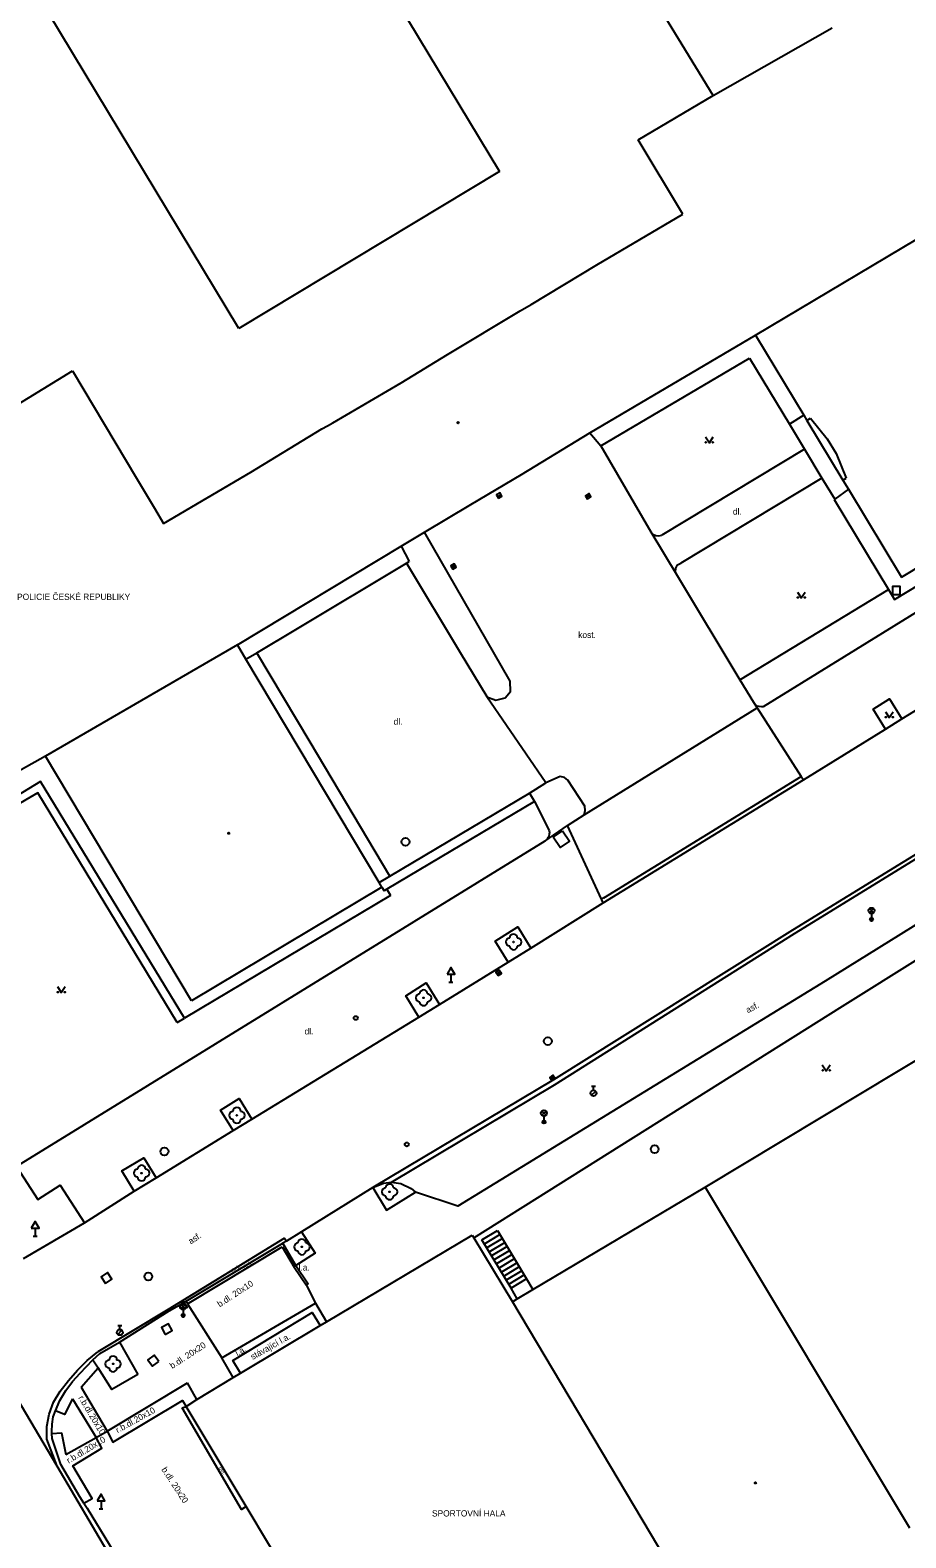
# Model space of a CAD drawing. Extents: x -599770 to -598493, y -1162076 to -1159209.
# Drawn here: x -598664.6 to -598608.7, y -1159750.8 to -1159654.4 of the extents above; entities that cross this region are included whole.
import ezdxf

# ---------------------------------------------------------------- set-up
doc = ezdxf.new("R2010")
doc.units = 0
doc.layers.add('Podklad', color=7, linetype='Continuous')

msp = doc.modelspace()

# ---------------------------------------------------------------- linework, layer by layer
at = {"layer": 'Podklad'}
for p, q in [((-598634.768, -1159684.223), (-598634.552, -1159684.097)), ((-598629.086, -1159684.277), (-598628.874, -1159684.143)), ((-598637.689, -1159688.752), (-598637.471, -1159688.628)), ((-598611.023, -1159710.82), (-598610.758, -1159710.555)), ((-598611.023, -1159710.555), (-598610.758, -1159710.82)), ((-598610.89, -1159710.875), (-598610.89, -1159711.25)), ((-598637.75, -1159714.751), (-598637.75, -1159715.26)), ((-598634.806, -1159714.736), (-598634.594, -1159714.604)), ((-598637.875, -1159715.26), (-598637.625, -1159715.26)), ((-598631.375, -1159721.448), (-598631.165, -1159721.312)), ((-598628.769, -1159722.486), (-598628.504, -1159722.221)), ((-598628.765, -1159721.913), (-598628.515, -1159721.913)), ((-598628.64, -1159722.163), (-598628.64, -1159721.913)), ((-598631.942, -1159723.77), (-598631.677, -1159723.505)), ((-598631.942, -1159723.505), (-598631.677, -1159723.77)), ((-598631.81, -1159723.825), (-598631.81, -1159724.2)), ((-598664.31, -1159730.991), (-598664.31, -1159731.5)), ((-598664.435, -1159731.5), (-598664.185, -1159731.5)), ((-598654.983, -1159736.13), (-598654.718, -1159735.865)), ((-598654.983, -1159735.865), (-598654.718, -1159736.13)), ((-598654.85, -1159736.051), (-598654.85, -1159736.56)), ((-598654.975, -1159736.56), (-598654.725, -1159736.56)), ((-598654.85, -1159736.185), (-598654.85, -1159736.56)), ((-598659.029, -1159737.776), (-598658.764, -1159737.511)), ((-598659.025, -1159737.203), (-598658.775, -1159737.203)), ((-598658.9, -1159737.453), (-598658.9, -1159737.203)), ((-598660.1, -1159748.411), (-598660.1, -1159748.92)), ((-598660.225, -1159748.92), (-598659.975, -1159748.92))]:
    msp.add_line(p, q, dxfattribs=at)
for points in [[(-598652.14, -1159634.44), (-598634.65, -1159663.45)], [(-598621, -1159658.59), (-598635.16, -1159635.42)], [(-598651.3, -1159673.48), (-598668.77, -1159644.51)], [(-598621, -1159658.59), (-598613.41, -1159654.26)], [(-598625.8, -1159661.43), (-598621, -1159658.59)], [(-598622.94, -1159666.17), (-598625.8, -1159661.43)], [(-598634.65, -1159663.45), (-598651.3, -1159673.48)], [(-598628.44, -1159669.41), (-598622.94, -1159666.17)], [(-598618.3, -1159673.91), (-598606.13, -1159666.67)], [(-598632.63, -1159671.94), (-598628.44, -1159669.41)], [(-598637.97, -1159675.15), (-598633.32, -1159672.35)], [(-598633.32, -1159672.35), (-598632.63, -1159671.94)], [(-598628.87, -1159680.15), (-598618.3, -1159673.91)], [(-598618.3, -1159673.91), (-598615.21, -1159679.03)], [(-598640.92, -1159676.96), (-598637.97, -1159675.15)], [(-598628.17, -1159680.99), (-598618.67, -1159675.38)], [(-598618.67, -1159675.38), (-598616.13, -1159679.59)], [(-598666.62, -1159679.07), (-598661.93, -1159676.19)], [(-598661.93, -1159676.19), (-598657.84, -1159683.05)], [(-598645.3, -1159679.5), (-598640.92, -1159676.96)], [(-598615.21, -1159679.03), (-598616.13, -1159679.59)], [(-598615.21, -1159679.03), (-598615.01, -1159679.36)], [(-598615.01, -1159679.36), (-598614.79, -1159679.22)], [(-598614.79, -1159679.22), (-598613.71, -1159680.53)], [(-598650.54, -1159682.67), (-598645.99, -1159679.9)], [(-598645.99, -1159679.9), (-598645.64, -1159679.7)], [(-598645.64, -1159679.7), (-598645.3, -1159679.5)], [(-598633.24, -1159682.81), (-598628.87, -1159680.15)], [(-598633.24, -1159682.81), (-598628.87, -1159680.15)], [(-598628.87, -1159680.15), (-598628.17, -1159680.99)], [(-598616.13, -1159679.59), (-598615.16, -1159681.19)], [(-598615.01, -1159679.36), (-598612.71, -1159683.18)], [(-598628.17, -1159680.99), (-598624.98, -1159686.47)], [(-598615.16, -1159681.19), (-598624.28, -1159686.69)], [(-598621.49, -1159680.405), (-598621.24, -1159680.78), (-598620.99, -1159680.405)], [(-598615.16, -1159681.19), (-598614.05, -1159683.04)], [(-598613.71, -1159680.53), (-598613.14, -1159681.48)], [(-598592.5, -1159682.02), (-598617.8, -1159697.66)], [(-598613.14, -1159681.48), (-598612.5, -1159683.05)], [(-598608.98, -1159689.37), (-598596.85, -1159682.06)], [(-598657.84, -1159683.05), (-598656.68, -1159684.97)], [(-598656.11, -1159685.94), (-598650.54, -1159682.67)], [(-598636.48, -1159684.72), (-598633.24, -1159682.81)], [(-598614.05, -1159683.04), (-598623.06, -1159688.47)], [(-598614.05, -1159683.04), (-598613.24, -1159684.38)], [(-598613.27, -1159684.4), (-598609.8, -1159690.17), (-598609.41, -1159690.81), (-598595.45, -1159682.34)], [(-598612.71, -1159683.18), (-598612.5, -1159683.05)], [(-598612.36, -1159683.76), (-598613.24, -1159684.38)], [(-598612.71, -1159683.18), (-598612.36, -1159683.76)], [(-598612.36, -1159683.76), (-598608.98, -1159689.37)], [(-598656.68, -1159684.97), (-598656.11, -1159685.94)], [(-598640.93, -1159687.39), (-598639.44, -1159686.5), (-598636.48, -1159684.72)], [(-598640.93, -1159687.39), (-598639.44, -1159686.5), (-598636.48, -1159684.72)], [(-598613.24, -1159684.38), (-598613.27, -1159684.4)], [(-598635.461, -1159697.013), (-598634.874, -1159697.245), (-598634.277, -1159697.09), (-598633.939, -1159696.674), (-598633.965, -1159696.024), (-598639.44, -1159686.5)], [(-598624.98, -1159686.47), (-598624.85, -1159686.62), (-598624.67, -1159686.72), (-598624.47, -1159686.74), (-598624.28, -1159686.69)], [(-598624.98, -1159686.47), (-598623.31, -1159689.26)], [(-598651.39, -1159693.69), (-598640.93, -1159687.39)], [(-598640.93, -1159687.39), (-598640.41, -1159688.37)], [(-598647.55, -1159692.65), (-598640.58, -1159688.47), (-598640.41, -1159688.37)], [(-598640.58, -1159688.47), (-598637.15, -1159694.19), (-598635.46, -1159697.01)], [(-598623.31, -1159689.26), (-598623.41, -1159689.04), (-598623.39, -1159688.8), (-598623.27, -1159688.59), (-598623.06, -1159688.47)], [(-598623.31, -1159689.26), (-598619.29, -1159695.94), (-598618.43, -1159697.37)], [(-598619.29, -1159695.94), (-598609.8, -1159690.17)], [(-598615.62, -1159690.325), (-598615.37, -1159690.7), (-598615.12, -1159690.325)], [(-598650.15, -1159694.21), (-598647.55, -1159692.65)], [(-598651.39, -1159693.69), (-598663.64, -1159700.81)], [(-598650.84, -1159694.62), (-598651.39, -1159693.69)], [(-598650.84, -1159694.62), (-598650.15, -1159694.21)], [(-598642.33, -1159708.89), (-598650.84, -1159694.62)], [(-598646.75, -1159699.91), (-598650.15, -1159694.21)], [(-598608.94, -1159698.42), (-598604.4, -1159695.64)], [(-598631.68, -1159702.51), (-598635.461, -1159697.013)], [(-598618.31, -1159697.52), (-598618.43, -1159697.37)], [(-598618.43, -1159697.37), (-598618.2, -1159697.73), (-598615.38, -1159702.12)], [(-598618.18, -1159697.62), (-598618.31, -1159697.52)], [(-598618.07, -1159697.65), (-598618.18, -1159697.62)], [(-598610, -1159699.09), (-598610.79, -1159697.81), (-598609.73, -1159697.15), (-598608.94, -1159698.42)], [(-598629.247, -1159704.571), (-598618.2, -1159697.73)], [(-598617.92, -1159697.67), (-598618.07, -1159697.65)], [(-598617.8, -1159697.66), (-598617.92, -1159697.67)], [(-598610, -1159697.975), (-598609.75, -1159698.35), (-598609.5, -1159697.975)], [(-598610, -1159699.09), (-598608.94, -1159698.42)], [(-598615.24, -1159702.33), (-598610, -1159699.09)], [(-598641.65, -1159708.48), (-598646.75, -1159699.91)], [(-598663.64, -1159700.81), (-598666.42, -1159702.37)], [(-598654.32, -1159716.45), (-598663.64, -1159700.81)], [(-598641.55, -1159728.05), (-598631.13, -1159721.82), (-598615.81, -1159712.14), (-598598.15, -1159701.28)], [(-598598.27, -1159701.06), (-598615.94, -1159711.93), (-598631.19, -1159721.5)], [(-598654.77, -1159717.57), (-598663.96, -1159702.43), (-598670.39, -1159706.35)], [(-598629.247, -1159704.571), (-598629.169, -1159704.286), (-598629.193, -1159704.014), (-598630.292, -1159702.341), (-598630.492, -1159702.172), (-598630.769, -1159702.106), (-598631.68, -1159702.51)], [(-598628.02, -1159710.19), (-598615.24, -1159702.33)], [(-598627.98, -1159709.87), (-598615.38, -1159702.12)], [(-598615.38, -1159702.12), (-598615.24, -1159702.33)], [(-598655.23, -1159717.84), (-598664.14, -1159703.15), (-598670.2, -1159706.69)], [(-598641.65, -1159708.48), (-598632.74, -1159703.17)], [(-598632.74, -1159703.17), (-598631.68, -1159702.51)], [(-598632.74, -1159703.17), (-598632.42, -1159703.71)], [(-598632.42, -1159703.71), (-598641.84, -1159709.32)], [(-598596.09, -1159704.26), (-598598.74, -1159705.79), (-598613.85, -1159715.2), (-598637.3, -1159729.57), (-598640.02, -1159728.69)], [(-598632.42, -1159703.71), (-598631.51, -1159705.48), (-598631.47, -1159705.59), (-598631.45, -1159705.7), (-598631.47, -1159705.81), (-598631.49, -1159705.93), (-598631.55, -1159706.02), (-598631.61, -1159706.11), (-598631.76, -1159706.24)], [(-598631.76, -1159706.24), (-598630.3, -1159705.24)], [(-598630.3, -1159705.24), (-598629.247, -1159704.571)], [(-598628.02, -1159710.19), (-598628.112, -1159709.991), (-598628.126, -1159709.96), (-598630.3, -1159705.24)], [(-598631.76, -1159706.24), (-598665.49, -1159727.05)], [(-598630.62, -1159705.59), (-598630.17, -1159706.24), (-598630.77, -1159706.65), (-598631.22, -1159706)], [(-598631.22, -1159706), (-598630.62, -1159705.59)], [(-598636.29, -1159731.59), (-598612.74, -1159716.8), (-598597.72, -1159707.4), (-598597.49, -1159707.22), (-598596.41, -1159706.96), (-598595.6, -1159706.93), (-598594.96, -1159707.02), (-598594.46, -1159707.22), (-598593.57, -1159707.7)], [(-598642.16, -1159709.18), (-598654.32, -1159716.45)], [(-598642.33, -1159708.89), (-598641.65, -1159708.48)], [(-598642.16, -1159709.18), (-598642.33, -1159708.89)], [(-598642.16, -1159709.18), (-598642.02, -1159709.42)], [(-598641.6, -1159709.72), (-598654.77, -1159717.57)], [(-598641.84, -1159709.32), (-598642.02, -1159709.42)], [(-598641.84, -1159709.32), (-598641.6, -1159709.72)], [(-598627.98, -1159709.87), (-598628.126, -1159709.96)], [(-598632.64, -1159713.08), (-598628.02, -1159710.19)], [(-598621.52, -1159728.36), (-598591.9, -1159710.54)], [(-598634.1, -1159713.98), (-598634.93, -1159712.64), (-598633.48, -1159711.72), (-598632.64, -1159713.08)], [(-598638.48, -1159716.68), (-598634.1, -1159713.98)], [(-598634.1, -1159713.98), (-598632.64, -1159713.08)], [(-598662.89, -1159715.545), (-598662.64, -1159715.92), (-598662.39, -1159715.545)], [(-598639.8, -1159717.49), (-598640.63, -1159716.14), (-598639.33, -1159715.3), (-598638.48, -1159716.68)], [(-598639.8, -1159717.49), (-598638.48, -1159716.68)], [(-598655.23, -1159717.84), (-598654.77, -1159717.57)], [(-598650.46, -1159724.02), (-598639.8, -1159717.49)], [(-598614.03, -1159720.545), (-598613.78, -1159720.92), (-598613.53, -1159720.545)], [(-598631.19, -1159721.5), (-598642.73, -1159728.39)], [(-598651.66, -1159724.75), (-598652.47, -1159723.43), (-598651.27, -1159722.69), (-598650.46, -1159724.02)], [(-598651.66, -1159724.75), (-598650.46, -1159724.02)], [(-598656.58, -1159727.76), (-598651.66, -1159724.75)], [(-598657.98, -1159728.62), (-598658.77, -1159727.32), (-598657.37, -1159726.48), (-598656.58, -1159727.76)], [(-598665.49, -1159727.05), (-598664.14, -1159729.14), (-598662.71, -1159728.24), (-598661.15, -1159730.65)], [(-598657.98, -1159728.62), (-598656.58, -1159727.76)], [(-598642.73, -1159728.39), (-598647.29, -1159731.21)], [(-598642.73, -1159728.39), (-598642.05, -1159728.11), (-598641.55, -1159728.05)], [(-598642.73, -1159728.39), (-598641.87, -1159729.84), (-598640.02, -1159728.69)], [(-598641.55, -1159728.05), (-598640.96, -1159728.13), (-598640.3, -1159728.45), (-598640.02, -1159728.69)], [(-598632.51, -1159734.9), (-598621.52, -1159728.36)], [(-598621.52, -1159728.36), (-598608.45, -1159750.13)], [(-598661.15, -1159730.65), (-598657.98, -1159728.62)], [(-598665.05, -1159732.93), (-598661.15, -1159730.65)], [(-598647.29, -1159731.21), (-598648.26, -1159731.81), (-598648.49, -1159731.95)], [(-598647.29, -1159731.21), (-598646.42, -1159732.59), (-598647.66, -1159733.37), (-598648.49, -1159731.95)], [(-598635.77, -1159731.73), (-598634.77, -1159731.13)], [(-598634.77, -1159731.13), (-598634.71, -1159731.23), (-598632.92, -1159734.21)], [(-598662.91, -1159746.19), (-598671.3, -1159732.03)], [(-598648.39, -1159731.63), (-598655.81, -1159736.17), (-598660.31, -1159738.89)], [(-598654.67, -1159735.64), (-598648.49, -1159731.95)], [(-598654.58, -1159735.81), (-598648.52, -1159732.17)], [(-598648.52, -1159732.17), (-598647.76, -1159733.48)], [(-598648.39, -1159731.63), (-598648.26, -1159731.81)], [(-598645.69, -1159736.96), (-598636.39, -1159731.42)], [(-598636.39, -1159731.42), (-598636.29, -1159731.59)], [(-598636.29, -1159731.59), (-598633.82, -1159735.69)], [(-598633.91, -1159734.81), (-598635.77, -1159731.73)], [(-598635.61, -1159731.99), (-598634.62, -1159731.39)], [(-598634.46, -1159731.64), (-598635.46, -1159732.24)], [(-598635.3, -1159732.5), (-598634.31, -1159731.9)], [(-598634.15, -1159732.16), (-598635.15, -1159732.76)], [(-598635, -1159733.01), (-598634, -1159732.41)], [(-598633.84, -1159732.67), (-598634.84, -1159733.27)], [(-598634.69, -1159733.53), (-598633.69, -1159732.93)], [(-598633.53, -1159733.19), (-598634.53, -1159733.79)], [(-598647.76, -1159733.48), (-598647.66, -1159733.37)], [(-598647.76, -1159733.48), (-598647, -1159734.61)], [(-598647.66, -1159733.37), (-598646.87, -1159734.54), (-598647, -1159734.61)], [(-598634.38, -1159734.04), (-598633.38, -1159733.44)], [(-598633.23, -1159733.7), (-598634.22, -1159734.3)], [(-598634.06, -1159734.56), (-598633.07, -1159733.96)], [(-598632.92, -1159734.21), (-598633.91, -1159734.81)], [(-598632.92, -1159734.21), (-598632.51, -1159734.9)], [(-598647, -1159734.61), (-598646.4, -1159735.78)], [(-598633.51, -1159735.5), (-598633.91, -1159734.81)], [(-598633.51, -1159735.5), (-598632.51, -1159734.9)], [(-598660.62, -1159739.4), (-598660.17, -1159738.99), (-598658.92, -1159738.27), (-598655.74, -1159736.27), (-598654.67, -1159735.64)], [(-598654.67, -1159735.64), (-598654.58, -1159735.81)], [(-598654.58, -1159735.81), (-598652.38, -1159739.26)], [(-598651.65, -1159740.52), (-598652.38, -1159739.26), (-598646.4, -1159735.78)], [(-598646.4, -1159735.78), (-598645.69, -1159736.96)], [(-598633.82, -1159735.69), (-598633.51, -1159735.5)], [(-598633.82, -1159735.69), (-598616.24, -1159765.26)], [(-598651.19, -1159740.24), (-598651.68, -1159739.45), (-598646.61, -1159736.37), (-598646.1, -1159737.2)], [(-598646.1, -1159737.2), (-598645.69, -1159736.96)], [(-598651.65, -1159740.52), (-598651.19, -1159740.24), (-598646.1, -1159737.2)], [(-598660.98, -1159739.45), (-598660.31, -1159738.89)], [(-598658.92, -1159738.27), (-598657.75, -1159740.34)], [(-598661.6, -1159740.06), (-598660.98, -1159739.45)], [(-598661.43, -1159740.25), (-598660.62, -1159739.4)], [(-598661.37, -1159741.14), (-598660.28, -1159739.91)], [(-598660.62, -1159739.4), (-598660.28, -1159739.91)], [(-598657.75, -1159740.34), (-598659.4, -1159741.3), (-598660.28, -1159739.91)], [(-598662.72, -1159741.99), (-598662.35, -1159741.36), (-598661.92, -1159740.78), (-598661.43, -1159740.25)], [(-598662.71, -1159741.41), (-598662.18, -1159740.72), (-598661.6, -1159740.06)], [(-598659.71, -1159743.95), (-598654.57, -1159740.87)], [(-598653.97, -1159741.93), (-598654.57, -1159740.87)], [(-598653.97, -1159741.93), (-598651.65, -1159740.52)], [(-598663.13, -1159742.1), (-598662.71, -1159741.41)], [(-598661.93, -1159741.89), (-598662.44, -1159742.89), (-598663.01, -1159742.65)], [(-598661.93, -1159741.89), (-598660.42, -1159744.36)], [(-598661.37, -1159741.14), (-598659.71, -1159743.95)], [(-598654.67, -1159742.39), (-598653.97, -1159741.93)], [(-598663.56, -1159744.47), (-598663.57, -1159743.66), (-598663.42, -1159742.86), (-598663.13, -1159742.1)], [(-598663.16, -1159743.04), (-598663.01, -1159742.65)], [(-598663.01, -1159742.65), (-598662.72, -1159741.99)], [(-598661.2, -1159748.55), (-598660.67, -1159748.25), (-598661.9, -1159746.17), (-598660.04, -1159745.04), (-598660.42, -1159744.36), (-598659.71, -1159743.95), (-598659.35, -1159744.65), (-598654.89, -1159742), (-598654.67, -1159742.39)], [(-598654.91, -1159742.46), (-598654.67, -1159742.39)], [(-598650.82, -1159748.78), (-598651.12, -1159748.97), (-598654.91, -1159742.46)], [(-598650.82, -1159748.78), (-598654.67, -1159742.39)], [(-598663.21, -1159744.43), (-598663.24, -1159744.11), (-598663.25, -1159743.97), (-598663.23, -1159743.5), (-598663.16, -1159743.04)], [(-598647.68, -1159771.43), (-598658.39, -1159753.86), (-598662.91, -1159746.19), (-598663.56, -1159744.47)], [(-598663.24, -1159744.11), (-598662.62, -1159744.06), (-598662.34, -1159745.44)], [(-598661.46, -1159748.15), (-598662.66, -1159746.08), (-598663.21, -1159744.43)], [(-598662.34, -1159745.44), (-598660.42, -1159744.36)], [(-598661.2, -1159748.55), (-598661.46, -1159748.15)], [(-598661.2, -1159748.55), (-598660.99, -1159748.88), (-598658.13, -1159753.57), (-598657.88, -1159754)], [(-598639.42, -1159767.85), (-598650.82, -1159748.78)]]:
    msp.add_lwpolyline(points, dxfattribs=at)
for points in [[(-598634.705, -1159684.331), (-598634.489, -1159684.205), (-598634.614, -1159683.989), (-598634.831, -1159684.114)], [(-598629.019, -1159684.383), (-598628.807, -1159684.249), (-598628.941, -1159684.037), (-598629.153, -1159684.171)], [(-598637.627, -1159688.86), (-598637.41, -1159688.737), (-598637.533, -1159688.52), (-598637.75, -1159688.643)], [(-598609.55, -1159690.48), (-598609.05, -1159690.48), (-598609.05, -1159689.98), (-598609.55, -1159689.98)], [(-598638, -1159714.751), (-598637.5, -1159714.751), (-598637.75, -1159714.318)], [(-598634.74, -1159714.842), (-598634.528, -1159714.71), (-598634.66, -1159714.498), (-598634.872, -1159714.63)], [(-598631.307, -1159721.553), (-598631.097, -1159721.417), (-598631.233, -1159721.207), (-598631.443, -1159721.343)], [(-598664.56, -1159730.991), (-598664.06, -1159730.991), (-598664.31, -1159730.558)], [(-598659.821, -1159734.516), (-598659.404, -1159734.241), (-598659.679, -1159733.824), (-598660.096, -1159734.099)], [(-598655.1, -1159736.051), (-598654.6, -1159736.051), (-598654.85, -1159735.618)], [(-598656.001, -1159737.769), (-598655.561, -1159737.531), (-598655.799, -1159737.091), (-598656.239, -1159737.329)], [(-598656.411, -1159739.506), (-598656.704, -1159739.101), (-598657.109, -1159739.394), (-598656.816, -1159739.799)], [(-598660.35, -1159748.411), (-598659.85, -1159748.411), (-598660.1, -1159747.978)]]:
    msp.add_lwpolyline(points, close=True, dxfattribs=at)
for centre, radius in [((-598637.29, -1159679.5), 0.045), ((-598637.29, -1159679.5), 0.0199), ((-598621.465, -1159680.755), 0.025), ((-598621.015, -1159680.755), 0.025), ((-598615.595, -1159690.675), 0.025), ((-598615.145, -1159690.675), 0.025), ((-598609.975, -1159698.325), 0.025), ((-598609.525, -1159698.325), 0.025), ((-598651.94, -1159705.74), 0.045), ((-598651.94, -1159705.74), 0.0199), ((-598640.65, -1159706.29), 0.25), ((-598610.89, -1159710.688), 0.188), ((-598610.89, -1159711.25), 0.1), ((-598610.89, -1159711.25), 0.0723), ((-598610.89, -1159711.25), 0.0438), ((-598633.75, -1159712.69), 0.025), ((-598662.865, -1159715.895), 0.025), ((-598662.415, -1159715.895), 0.025), ((-598639.5, -1159716.26), 0.025), ((-598643.83, -1159717.55), 0.125), ((-598631.56, -1159719.03), 0.25), ((-598614.005, -1159720.895), 0.025), ((-598613.555, -1159720.895), 0.025), ((-598628.64, -1159722.35), 0.188), ((-598631.81, -1159723.637), 0.188), ((-598651.42, -1159723.77), 0.025), ((-598631.81, -1159724.2), 0.1), ((-598631.81, -1159724.2), 0.0723), ((-598631.81, -1159724.2), 0.0438), ((-598640.57, -1159725.63), 0.125), ((-598656.05, -1159726.08), 0.25), ((-598624.74, -1159725.93), 0.25), ((-598657.51, -1159727.46), 0.025), ((-598641.67, -1159728.66), 0.025), ((-598647.27, -1159732.18), 0.025), ((-598657.08, -1159734.07), 0.25), ((-598654.85, -1159735.997), 0.188), ((-598654.85, -1159736.56), 0.1), ((-598654.85, -1159736.56), 0.0723), ((-598654.85, -1159736.56), 0.0438), ((-598658.9, -1159737.64), 0.188), ((-598659.33, -1159739.66), 0.025), ((-598618.3, -1159747.26), 0.045), ((-598618.3, -1159747.26), 0.0199)]:
    msp.add_circle(centre, radius, dxfattribs=at)
for centre, start, end in [((-598634, -1159712.69), 90, 270), ((-598633.75, -1159712.44), 0, 180), ((-598633.75, -1159712.94), 180, 0), ((-598633.5, -1159712.69), 270, 90), ((-598639.5, -1159716.01), 0, 180), ((-598639.75, -1159716.26), 90, 270), ((-598639.5, -1159716.51), 180, 0), ((-598639.25, -1159716.26), 270, 90), ((-598651.67, -1159723.77), 90, 270), ((-598651.42, -1159723.52), 0, 180), ((-598651.17, -1159723.77), 270, 90), ((-598651.42, -1159724.02), 180, 0), ((-598657.76, -1159727.46), 90, 270), ((-598657.51, -1159727.21), 0, 180), ((-598657.26, -1159727.46), 270, 90), ((-598657.51, -1159727.71), 180, 0), ((-598641.92, -1159728.66), 90, 270), ((-598641.67, -1159728.41), 0, 180), ((-598641.42, -1159728.66), 270, 90), ((-598641.67, -1159728.91), 180, 0), ((-598647.52, -1159732.18), 90, 270), ((-598647.27, -1159731.93), 0, 180), ((-598647.02, -1159732.18), 270, 90), ((-598647.27, -1159732.43), 180, 0), ((-598659.58, -1159739.66), 90, 270), ((-598659.33, -1159739.41), 0, 180), ((-598659.33, -1159739.91), 180, 0), ((-598659.08, -1159739.66), 270, 90)]:
    msp.add_arc(centre, 0.25, start, end, dxfattribs=at)

# ---------------------------------------------------------------- texts
for s, p in [('dl.', (-598619.74, -1159685.38)), ('POLICIE ČESKÉ REPUBLIKY', (-598665.46, -1159690.83)), ('kost.', (-598629.62, -1159693.26)), ('dl.', (-598641.41, -1159698.8)), ('dl.', (-598647.1, -1159718.6)), ('l.a.', (-598647.48, -1159733.69)), ('SPORTOVNÍ HALA', (-598638.96, -1159749.41))]:
    msp.add_text(s, height=0.4, dxfattribs=at).set_placement(p)
for s, height, rotation, p in [('asf.', 0.4, 27.45, (-598618.79, -1159717.25)), ('asf.', 0.4, 33.08506, (-598654.37, -1159732.03)), ('dr.k.', 0.25, 33.08506, (-598650.92, -1159733.6)), ('dr.k.', 0.25, 33.08506, (-598651.67, -1159733.84)), ('b.dl. 20x10', 0.4, 33.08506, (-598652.52, -1159736.05)), ('stávající l.a.', 0.4, 29.5115, (-598650.41, -1159739.41)), ('b.dl. 20x20', 0.39999, 33.08506, (-598655.55, -1159739.99)), ('l.a.', 0.4, 29.5115, (-598651.39, -1159739.17)), ('r.b.dl.20x10', 0.4, 301, (-598661.57, -1159741.83)), ('r.b.dl.20x10', 0.4, 28.87971, (-598659.04, -1159744.09)), ('r.b.dl.20x10', 0.4, 31, (-598662.16, -1159746.04)), ('b.dl. 20x20', 0.39999, 303.08506, (-598656.26, -1159746.41)), ('bet.', 0.25, 301.89249, (-598652.59, -1159746.3))]:
    msp.add_text(s, height=height, rotation=rotation, dxfattribs=at).set_placement(p)

doc.saveas('drawing.dxf')
